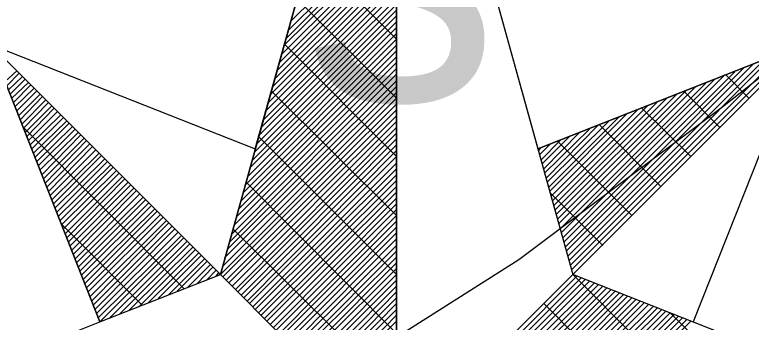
# Model space of a CAD drawing. Extents: x -729889 to -691139, y -995431 to -974354.
# Drawn here: x -725482.31 to -725480.767, y -978434.091 to -978433.447 of the extents above; entities that cross this region are included whole.
import ezdxf

# ---------------------------------------------------------------- set-up
doc = ezdxf.new("R2010")
doc.units = 0
doc.layers.add('Skutečně zaměřené kabelové vedení', color=7, linetype='Continuous')
doc.layers.add('Světelný bod se zemním svítidlem', color=7, linetype='Continuous')

# ---------------------------------------------------------------- blocks, each defined once
blk = doc.blocks.new('Světlo')
at = {"layer": 'Světelný bod se zemním svítidlem'}
for p, q in [((-0.3687, 0.3687), (0, 1.6939)), ((0, 1.6939), (-0.3687, 0.3687)), ((-0.2957, 0.6313), (0, 1.6939)), ((0, 1.6939), (0.3687, 0.3687)), ((0, 0), (0, 1.6939)), ((0, 1.6939), (0.2957, 0.6313)), ((0, 1.6939), (0, -1.3043)), ((-0.2226, 0.8974), (0, 1.1183)), ((-0.2261, 0.88), (0, 1.1061)), ((-0.2365, 0.847), (0, 1.0817)), ((-0.2313, 0.8626), (0, 1.0939)), ((-0.24, 0.8296), (0, 1.0696)), ((-0.2452, 0.8122), (0, 1.0574)), ((-0.2557, 0.7774), (0, 1.033)), ((-0.2504, 0.7948), (0, 1.0452)), ((0, 0.8609), (-0.1809, 1.0417)), ((-0.2591, 0.7617), (0, 1.0209)), ((-0.2643, 0.7443), (0, 1.0087)), ((-0.2696, 0.727), (0, 0.9965)), ((-0.2783, 0.6922), (0, 0.9722)), ((-0.2748, 0.7096), (0, 0.9843)), ((-0.2835, 0.6765), (0, 0.96)), ((-0.2887, 0.6591), (0, 0.9461)), ((0, 0.7374), (-0.2087, 0.9461)), ((-0.2922, 0.6417), (0, 0.9339)), ((-0.3026, 0.607), (0, 0.9096)), ((-0.2974, 0.6243), (0, 0.9217)), ((-0.3078, 0.5913), (0, 0.8974)), ((-0.3113, 0.5739), (0, 0.8852)), ((-0.3165, 0.5565), (0, 0.873)), ((-0.3687, 0.3687), (-0.8504, 0.8504)), ((-0.8504, 0.8504), (-0.6209, 0.2696)), ((-0.6209, 0.2696), (-0.8504, 0.8504)), ((-0.8504, 0.8504), (-0.2957, 0.6313)), ((-0.3687, 0.3687), (-0.8504, 0.8504)), ((-0.327, 0.5217), (0, 0.8487)), ((-0.3217, 0.5391), (0, 0.8609)), ((0, 0.6157), (-0.2348, 0.8504)), ((0.8504, 0.8504), (0.2957, 0.6313)), ((0.2957, 0.6313), (0.8504, 0.8504)), ((0.3687, 0.3687), (0.8504, 0.8504)), ((0.8504, 0.8504), (0.3687, 0.3687)), ((0.8504, 0.8504), (0.6209, 0.2696)), ((-0.3304, 0.5061), (0, 0.8365)), ((0.3635, 0.3878), (0.8087, 0.833)), ((0.367, 0.3791), (0.8296, 0.8417)), ((-0.3357, 0.4887), (0, 0.8243)), ((0.3583, 0.407), (0.7687, 0.8174)), ((0.3617, 0.3983), (0.7878, 0.8261)), ((-0.3409, 0.4713), (0, 0.8122)), ((0.353, 0.4261), (0.727, 0.8017)), ((0.3548, 0.4174), (0.7478, 0.8104)), ((-0.8191, 0.7722), (-0.7948, 0.7948)), ((-0.8157, 0.7635), (-0.7896, 0.7896)), ((-0.3496, 0.4365), (0, 0.7878)), ((-0.3443, 0.4539), (0, 0.8)), ((0.3478, 0.4452), (0.687, 0.7861)), ((0.3496, 0.4365), (0.7078, 0.793)), ((0.7374, 0.7374), (0.6887, 0.7861)), ((-0.8122, 0.7548), (-0.7826, 0.7826)), ((-0.8087, 0.7461), (-0.7774, 0.7774)), ((-0.3548, 0.4209), (0, 0.7739)), ((0.3443, 0.4557), (0.6661, 0.7774)), ((-0.8052, 0.7374), (-0.7704, 0.7704)), ((-0.8017, 0.7287), (-0.7652, 0.7652)), ((-0.7983, 0.72), (-0.7583, 0.7583)), ((-0.36, 0.4035), (0, 0.7617)), ((0.3391, 0.4748), (0.6261, 0.7617)), ((0.3426, 0.4643), (0.647, 0.7687)), ((-0.7948, 0.7113), (-0.753, 0.753)), ((-0.7913, 0.7009), (-0.7461, 0.7461)), ((-0.7878, 0.6922), (-0.7409, 0.7409)), ((-0.3635, 0.3861), (0, 0.7496)), ((0, 0.4922), (-0.2626, 0.753)), ((0.3339, 0.4939), (0.5861, 0.7461)), ((0.3374, 0.4852), (0.6052, 0.753)), ((0.6765, 0.6765), (0.6017, 0.7513)), ((-0.7843, 0.6835), (-0.7339, 0.7339)), ((-0.7809, 0.6748), (-0.7287, 0.7287)), ((-0.3687, 0.3687), (0, 0.7374)), ((-0.3635, 0.3635), (0, 0.7252)), ((0.3287, 0.513), (0.5443, 0.7287)), ((0.3322, 0.5043), (0.5652, 0.7374)), ((-0.7774, 0.6661), (-0.7217, 0.7217)), ((-0.7739, 0.6574), (-0.7165, 0.7165)), ((-0.7704, 0.6487), (-0.7096, 0.7096)), ((-0.3565, 0.3565), (0, 0.713)), ((0.3235, 0.5322), (0.5043, 0.713)), ((0.327, 0.5235), (0.5252, 0.7217)), ((0.6157, 0.6157), (0.513, 0.7165)), ((-0.767, 0.64), (-0.7026, 0.7026)), ((-0.7635, 0.6313), (-0.6974, 0.6974)), ((-0.3513, 0.3513), (0, 0.7009)), ((0.3183, 0.5513), (0.4643, 0.6974)), ((0.32, 0.5426), (0.4835, 0.7061)), ((-0.76, 0.6226), (-0.6904, 0.6904)), ((-0.7565, 0.6139), (-0.6852, 0.6852)), ((-0.753, 0.6052), (-0.6783, 0.6783)), ((-0.3443, 0.3443), (0, 0.6887)), ((0.313, 0.5704), (0.4226, 0.6817)), ((0.3148, 0.5617), (0.4435, 0.6887)), ((0.553, 0.553), (0.4243, 0.6817)), ((-0.4452, 0.3391), (-0.7809, 0.6765)), ((-0.7496, 0.5965), (-0.673, 0.673)), ((-0.7461, 0.5878), (-0.6661, 0.6661)), ((-0.3374, 0.3374), (0, 0.6765)), ((-0.3322, 0.3322), (0, 0.6643)), ((0.3078, 0.5896), (0.3826, 0.6661)), ((0.3096, 0.5809), (0.4035, 0.673)), ((-0.7426, 0.5774), (-0.6609, 0.6609)), ((-0.7391, 0.5687), (-0.6539, 0.6539)), ((-0.7357, 0.56), (-0.6487, 0.6487)), ((-0.3252, 0.3252), (0, 0.6522)), ((0, 0.3687), (-0.2887, 0.6574)), ((0.3026, 0.6087), (0.3426, 0.6487)), ((0.3043, 0.6), (0.3617, 0.6574)), ((-0.7322, 0.5513), (-0.6417, 0.6417)), ((-0.7287, 0.5426), (-0.6365, 0.6365)), ((-0.32, 0.32), (0, 0.64)), ((0.2974, 0.6278), (0.3009, 0.633)), ((0.2991, 0.6191), (0.3217, 0.6417)), ((0.4922, 0.4922), (0.3374, 0.647)), ((-0.7252, 0.5339), (-0.6296, 0.6296)), ((-0.7217, 0.5252), (-0.6226, 0.6226)), ((-0.7183, 0.5165), (-0.6174, 0.6174)), ((-0.2957, 0.6313), (-0.3687, 0.3687)), ((-0.313, 0.313), (0, 0.6278)), ((0.2957, 0.6313), (0.3687, 0.3687)), ((-0.7148, 0.5078), (-0.6104, 0.6104)), ((-0.7113, 0.4991), (-0.6052, 0.6052)), ((-0.3078, 0.3078), (0, 0.6157)), ((-0.3009, 0.3009), (0, 0.6017)), ((-0.7078, 0.4904), (-0.5983, 0.5983)), ((-0.7043, 0.4817), (-0.593, 0.593)), ((-0.7009, 0.473), (-0.5861, 0.5861)), ((-0.2957, 0.2957), (0, 0.5896)), ((-0.6974, 0.4643), (-0.5809, 0.5809)), ((-0.6939, 0.4539), (-0.5739, 0.5739)), ((-0.2887, 0.2887), (0, 0.5774)), ((-0.6904, 0.4452), (-0.5687, 0.5687)), ((-0.687, 0.4365), (-0.5617, 0.5617)), ((-0.6835, 0.4278), (-0.5565, 0.5565)), ((0, 0.2452), (-0.3148, 0.5617)), ((-0.2835, 0.2835), (0, 0.5652)), ((-0.68, 0.4191), (-0.5496, 0.5496)), ((-0.6765, 0.4104), (-0.5443, 0.5443)), ((-0.2765, 0.2765), (0, 0.553)), ((-0.2713, 0.2713), (0, 0.5409)), ((-0.673, 0.4017), (-0.5374, 0.5374)), ((-0.6696, 0.393), (-0.5304, 0.5304)), ((-0.6661, 0.3843), (-0.5252, 0.5252)), ((-0.2643, 0.2643), (0, 0.5287)), ((0.4313, 0.4296), (0.3217, 0.5391)), ((-0.6626, 0.3757), (-0.5183, 0.5183)), ((-0.6591, 0.367), (-0.513, 0.513)), ((-0.2574, 0.2574), (0, 0.5165)), ((-0.6557, 0.3583), (-0.5061, 0.5061)), ((-0.6522, 0.3496), (-0.5009, 0.5009)), ((-0.6487, 0.3409), (-0.4939, 0.4939)), ((-0.2522, 0.2522), (0, 0.5043)), ((-0.6452, 0.3322), (-0.4887, 0.4887)), ((-0.6417, 0.3217), (-0.4817, 0.4817)), ((-0.2452, 0.2452), (0, 0.4922)), ((-0.24, 0.24), (0, 0.48)), ((-0.5322, 0.3043), (-0.7009, 0.473)), ((-0.6383, 0.313), (-0.4765, 0.4765)), ((-0.6348, 0.3043), (-0.4696, 0.4696)), ((-0.6313, 0.2957), (-0.4643, 0.4643)), ((0, 0.1235), (-0.3426, 0.4643)), ((-0.233, 0.233), (0, 0.4678)), ((-0.6278, 0.287), (-0.4574, 0.4574)), ((-0.6243, 0.2783), (-0.4504, 0.4504)), ((-0.2278, 0.2278), (0, 0.4557)), ((-0.6209, 0.2696), (-0.4452, 0.4452)), ((-0.6, 0.2783), (-0.4383, 0.4383)), ((-0.5809, 0.2852), (-0.433, 0.433)), ((-0.2209, 0.2209), (0, 0.4435)), ((-0.56, 0.2939), (-0.4261, 0.4261)), ((-0.5391, 0.3009), (-0.4209, 0.4209)), ((-0.2157, 0.2157), (0, 0.4296)), ((-0.2087, 0.2087), (0, 0.4174)), ((-0.52, 0.3096), (-0.4139, 0.4139)), ((-0.4991, 0.3183), (-0.4087, 0.4087)), ((-0.4783, 0.3252), (-0.4017, 0.4017)), ((-0.2035, 0.2035), (0, 0.4052)), ((-0.4591, 0.3339), (-0.3965, 0.3965)), ((-0.4383, 0.3409), (-0.3896, 0.3896)), ((-0.1965, 0.1965), (0, 0.393)), ((-0.4174, 0.3496), (-0.3843, 0.3843)), ((-0.3965, 0.3583), (-0.3774, 0.3774)), ((-0.3774, 0.3652), (-0.3722, 0.3722)), ((-0.1913, 0.1913), (0, 0.3809)), ((-0.6209, 0.2696), (-0.3687, 0.3687)), ((-0.3687, 0.3687), (0, 0)), ((0, 0), (-0.3687, 0.3687)), ((-0.1843, 0.1843), (0, 0.3687)), ((-0.1791, 0.1791), (0, 0.3565)), ((0.3687, 0.3687), (0, 0)), ((0.3687, 0.3687), (0, 0)), ((0, 0), (0.3687, 0.3687)), ((0.0122, 0), (0.3774, 0.3652)), ((0.0243, 0), (0.3861, 0.3617)), ((0.0365, 0), (0.3948, 0.3583)), ((0.0487, 0), (0.4035, 0.3548)), ((1.3043, 0), (0.3687, 0.3687)), ((0.7374, 0), (0.3687, 0.3687)), ((-0.1722, 0.1722), (0, 0.3443)), ((0.0609, 0), (0.4139, 0.3513)), ((0.073, 0), (0.4226, 0.3478)), ((0.0852, 0), (0.4313, 0.3443)), ((0.0991, 0), (0.44, 0.3409)), ((-0.1652, 0.1652), (0, 0.3322)), ((0.1113, 0), (0.4487, 0.3374)), ((0.1235, 0), (0.4574, 0.3339)), ((0.1357, 0), (0.4661, 0.3304)), ((0.1478, 0), (0.4748, 0.327)), ((-0.16, 0.16), (0, 0.32)), ((0.16, 0), (0.4835, 0.3235)), ((0.1722, 0), (0.4922, 0.32)), ((0.1843, 0), (0.5009, 0.3165)), ((0.1965, 0), (0.5096, 0.313)), ((0.2087, 0), (0.5183, 0.3096)), ((-0.153, 0.153), (0, 0.3078)), ((-0.1478, 0.1478), (0, 0.2957)), ((0.2209, 0), (0.527, 0.3061)), ((0.233, 0), (0.5374, 0.3026)), ((0.2452, 0), (0.5461, 0.2991)), ((0.2574, 0), (0.5548, 0.2957)), ((0.6157, 0), (0.3078, 0.3078)), ((-0.1409, 0.1409), (0, 0.2835)), ((0.2713, 0), (0.5635, 0.2922)), ((0.2835, 0), (0.5722, 0.2887)), ((0.2957, 0), (0.5809, 0.2852)), ((0.3078, 0), (0.5896, 0.2817)), ((0.32, 0), (0.5983, 0.2783)), ((0.8609, 0), (0.5722, 0.2887)), ((-1.3043, 0), (-0.6209, 0.2696)), ((-0.1357, 0.1357), (0, 0.2713)), ((0.3322, 0), (0.607, 0.2748)), ((0.3443, 0), (0.6157, 0.2713)), ((0.6209, 0.2696), (1.3043, 0))]:
    blk.add_line(p, q, dxfattribs=at)
blk.add_text('s', height=0.6087, dxfattribs=at).set_placement((-0.1939, 0.7324))

msp = doc.modelspace()

# ---------------------------------------------------------------- linework, layer by layer
at = {"layer": 'Skutečně zaměřené kabelové vedení'}
msp.add_lwpolyline([(-725481.535, -978434.3596), (-725481.5767, -978434.1828), (-725481.5271, -978434.1331), (-725481.2542, -978433.9595), (-725480.8243, -978433.6371), (-725480.0719, -978433.0417), (-725479.9561, -978432.9508), (-725479.9148, -978432.8433), (-725479.766, -978431.5783), (-725479.7329, -978431.2558), (-725479.7412, -978430.9664), (-725479.799, -978430.6191), (-725479.89, -978430.1809), (-725480.1546, -978429.1887), (-725480.4357, -978428.1552)], dxfattribs=at)

# ---------------------------------------------------------------- block references
at = {"layer": 'Světelný bod se zemním svítidlem', "xscale": 1.0005800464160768, "yscale": 1.0005800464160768}
msp.add_blockref('Světlo', (-725481.51, -978434.36), dxfattribs=at)

doc.saveas('drawing.dxf')
